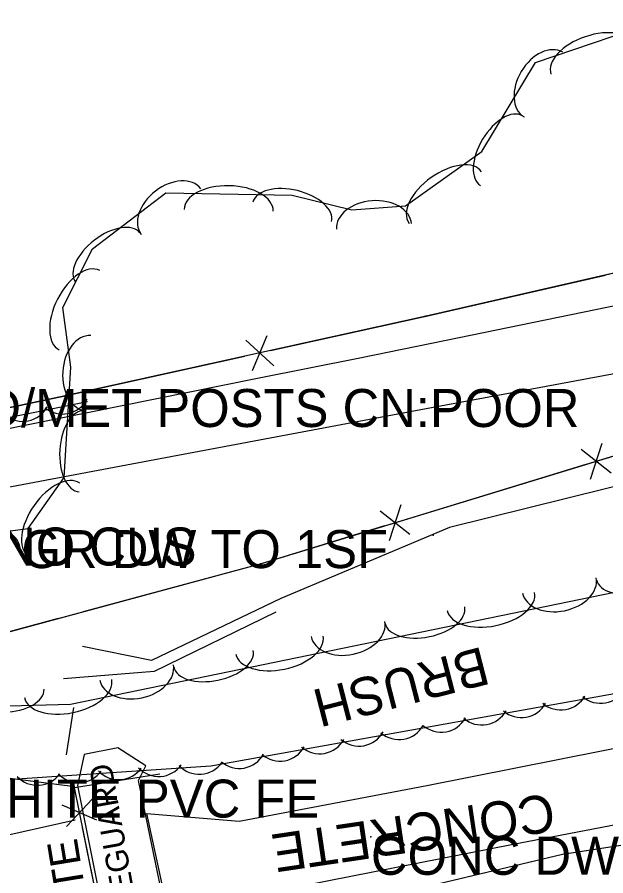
# Model space of a CAD drawing. Extents: x 954793 to 988390, y 1867850 to 1924428.
# Drawn here: x 957991.5 to 958069.1, y 1919355.2 to 1919468.3 of the extents above; entities that cross this region are included whole.
import ezdxf

# ---------------------------------------------------------------- set-up
doc = ezdxf.new("R2010")
doc.units = 0
for name, color, linetype in [('S_DITCHLINE', 7, 'Continuous'), ('S_DRIVEWAY', 7, 'Continuous'), ('S_DRIVEWAY_ANNOT', 7, 'Continuous'), ('S_EDGE_CONCRETE', 7, 'Continuous'), ('S_FENCE', 7, 'Continuous'), ('S_FENCE_ANNOT', 7, 'Continuous'), ('S_GATE_ANNOT', 7, 'Continuous'), ('S_GRD_PT_SYM', 7, 'Continuous'), ('S_LEVEE', 7, 'Continuous'), ('S_MISC_STRUCTURES_ANNOT', 7, 'Continuous'), ('S_MSC_PT_SYM', 7, 'Continuous'), ('S_SURVEY_TEXT_ANNOT', 7, 'Continuous'), ('S_TREE', 7, 'Continuous'), ('S_TREE_ANNOT', 7, 'Continuous')]:
    doc.layers.add(name, color=color, linetype=linetype)

msp = doc.modelspace()

# ---------------------------------------------------------------- linework, layer by layer
at = {"layer": 'S_DITCHLINE'}
for points in [[(958089.91, 1919411.37), (958069.19, 1919406.24), (958048.47, 1919401.1), (958026.24, 1919391.76), (958009.21, 1919383.59), (958000.12, 1919385.43)], [(958025.61, 1919389.95), (958009.59, 1919382.11), (957997.61, 1919381.15)], [(957998.96, 1919377.37), (957997.98, 1919371.14)]]:
    msp.add_lwpolyline(points, dxfattribs=at)
at = {"layer": 'S_DRIVEWAY'}
for points in [[(957939.96, 1919404.84), (957961.34, 1919408.7), (957982.73, 1919412.57), (957996.21, 1919415.29), (958009.7, 1919418), (958023.19, 1919420.72), (958036.67, 1919423.43), (958049.73, 1919426.11), (958062.78, 1919428.79), (958075.83, 1919431.46), (958088.88, 1919434.14)], [(958092.14, 1919425.37), (958068.76, 1919421.03), (958045.38, 1919416.69), (958029.75, 1919413.76), (958014.11, 1919410.83), (957998.48, 1919407.89), (957982.85, 1919404.96), (957967.76, 1919400.91), (957952.66, 1919396.87), (957943.72, 1919390.5)], [(958129.11, 1919372.53), (958107.55, 1919369.28), (958086.83, 1919365.12), (958056.66, 1919359.32), (958023.44, 1919352.77), (958012.11, 1919347.25), (958008.59, 1919363.45), (958020.75, 1919362.41), (958045.48, 1919367.12), (958085.97, 1919375.17), (958118.86, 1919380.82), (958130.29, 1919382.59)], [(957999.17, 1919362.55), (957987.59, 1919359.98), (957974.7, 1919359.75), (957961.81, 1919359.51), (957947.9, 1919362.14), (957941.84, 1919363.4)]]:
    msp.add_lwpolyline(points, dxfattribs=at)
at = {"layer": 'S_EDGE_CONCRETE'}
msp.add_lwpolyline([(958003.73, 1919339.69), (958003.83, 1919336.67), (958007.67, 1919338.21), (958010.69, 1919339.22), (958012.22, 1919341.56), (958012.46, 1919343.89), (958007.52, 1919367.77), (958008.48, 1919369.7), (958004.8, 1919372.1), (958000.37, 1919371.22), (957999.46, 1919367.14), (958002.03, 1919354.39), (958004.59, 1919341.63)], close=True, dxfattribs=at)
at = {"layer": 'S_FENCE'}
for p, q in [((958090.2, 1919439.17), (958045.38, 1919428.89)), ((958045.38, 1919428.89), (957997.84, 1919418.4)), ((958022.53, 1919421.75), (958024.44, 1919426.37)), ((958021.64, 1919425.75), (958025.33, 1919422.37)), ((957997.84, 1919418.4), (957956.17, 1919409.61)), ((958092.91, 1919417.45), (958023.65, 1919396.32)), ((958068.56, 1919412.16), (958067.02, 1919407.41)), ((958069.76, 1919408.25), (958065.82, 1919411.33)), ((958042.08, 1919404.08), (958040.53, 1919399.33)), ((958043.27, 1919400.16), (958039.33, 1919403.25)), ((958023.65, 1919396.32), (957959.56, 1919378.99)), ((957998.03, 1919361.74), (958001.47, 1919365.37)), ((958002.04, 1919362.56), (957997.46, 1919364.55))]:
    msp.add_line(p, q, dxfattribs=at)
for points in [[(958090.2, 1919439.17), (958045.38, 1919428.89), (957997.84, 1919418.4), (957956.17, 1919409.61), (957949.89, 1919412.38), (957946.05, 1919418.71)], [(958090.2, 1919439.17), (958045.38, 1919428.89), (957997.84, 1919418.4), (957956.17, 1919409.61), (957949.89, 1919412.38), (957946.05, 1919418.71)], [(958045.38, 1919428.89), (958069.02, 1919434.31)], [(958024.89, 1919424.37), (958045.38, 1919428.89)], [(957997.84, 1919418.4), (958021.53, 1919423.63)], [(957983.26, 1919415.33), (957997.84, 1919418.4)], [(958092.91, 1919417.45), (958023.65, 1919396.32), (957959.56, 1919378.99)], [(958092.91, 1919417.45), (958023.65, 1919396.32), (957959.56, 1919378.99)], [(958066.42, 1919409.37), (958043.22, 1919402.29)], [(958039.93, 1919401.29), (958023.65, 1919396.32)], [(958023.65, 1919396.32), (958000.24, 1919389.99)], [(957996.92, 1919389.09), (957973.5, 1919382.76)], [(957999.11, 1919366.95), (957961.07, 1919371.82), (957959.38, 1919378.59)], [(957999.11, 1919366.95), (957979.27, 1919369.49)], [(957999.35, 1919365.52), (957999.07, 1919366.87), (958010.34, 1919368.68)], [(958004.15, 1919342), (957999.07, 1919366.87), (958010.34, 1919368.68)], [(958004.15, 1919342), (958000.15, 1919361.6)]]:
    msp.add_lwpolyline(points, dxfattribs=at)
at = {"layer": 'S_GRD_PT_SYM'}
msp.add_lwpolyline([(958046.33, 1919400.06), (958046.33, 1919400.11), (958046.33, 1919400.06), (958046.28, 1919400.06), (958046.33, 1919400.06), (958046.33, 1919400.01), (958046.33, 1919400.06), (958046.38, 1919400.06)], dxfattribs=at)
at = {"layer": 'S_LEVEE'}
for points in [[(958142.07, 1919370.11), (958063.36, 1919358.06)], [(958090.67, 1919362.24), (958063.36, 1919358.06)], [(958063.36, 1919358.06), (958013.54, 1919346.2)], [(958063.36, 1919358.06), (958016.66, 1919346.94)]]:
    msp.add_lwpolyline(points, dxfattribs=at)
at = {"layer": 'S_MSC_PT_SYM'}
for points in [[(958045.38, 1919428.89), (958045.39, 1919428.84), (958045.38, 1919428.89), (958045.42, 1919428.9), (958045.38, 1919428.89), (958045.37, 1919428.94), (958045.38, 1919428.89), (958045.33, 1919428.88)], [(958045.38, 1919428.89), (958045.39, 1919428.84), (958045.38, 1919428.89), (958045.42, 1919428.9), (958045.38, 1919428.89), (958045.37, 1919428.94), (958045.38, 1919428.89), (958045.33, 1919428.88)], [(957997.84, 1919418.4), (957997.85, 1919418.36), (957997.84, 1919418.4), (957997.89, 1919418.41), (957997.84, 1919418.4), (957997.83, 1919418.45), (957997.84, 1919418.4), (957997.79, 1919418.39)], [(957997.84, 1919418.4), (957997.85, 1919418.36), (957997.84, 1919418.4), (957997.89, 1919418.41), (957997.84, 1919418.4), (957997.83, 1919418.45), (957997.84, 1919418.4), (957997.79, 1919418.39)], [(958023.65, 1919396.32), (958023.67, 1919396.27), (958023.65, 1919396.32), (958023.7, 1919396.33), (958023.65, 1919396.32), (958023.64, 1919396.37), (958023.65, 1919396.32), (958023.61, 1919396.31)], [(958023.65, 1919396.32), (958023.67, 1919396.27), (958023.65, 1919396.32), (958023.7, 1919396.33), (958023.65, 1919396.32), (958023.64, 1919396.37), (958023.65, 1919396.32), (958023.61, 1919396.31)], [(958038.12, 1919360.37), (958038.12, 1919360.42), (958038.12, 1919360.37), (958038.07, 1919360.37), (958038.12, 1919360.37), (958038.12, 1919360.32), (958038.12, 1919360.37), (958038.17, 1919360.37)], [(958038.12, 1919360.37), (958038.12, 1919360.42), (958038.12, 1919360.37), (958038.07, 1919360.37), (958038.12, 1919360.37), (958038.12, 1919360.32), (958038.12, 1919360.37), (958038.17, 1919360.37)]]:
    msp.add_lwpolyline(points, close=True, dxfattribs=at)
for points in [[(958045.38, 1919428.89), (958045.38, 1919428.94), (958045.38, 1919428.89), (958045.33, 1919428.89), (958045.38, 1919428.89), (958045.38, 1919428.84), (958045.38, 1919428.89), (958045.43, 1919428.89)], [(957997.84, 1919418.4), (957997.84, 1919418.45), (957997.84, 1919418.4), (957997.79, 1919418.4), (957997.84, 1919418.4), (957997.84, 1919418.35), (957997.84, 1919418.4), (957997.89, 1919418.4)], [(958023.65, 1919396.32), (958023.65, 1919396.37), (958023.65, 1919396.32), (958023.6, 1919396.32), (958023.65, 1919396.32), (958023.65, 1919396.27), (958023.65, 1919396.32), (958023.7, 1919396.32)], [(958038.12, 1919360.37), (958038.12, 1919360.42), (958038.12, 1919360.37), (958038.07, 1919360.37), (958038.12, 1919360.37), (958038.12, 1919360.32), (958038.12, 1919360.37), (958038.17, 1919360.37)]]:
    msp.add_lwpolyline(points, dxfattribs=at)
at = {"layer": 'S_TREE'}
for points in [[(958123.97, 1919403.59), (957998.55, 1919377.78), (957967.95, 1919376.96), (957961.08, 1919379.38), (957960.34, 1919386.56), (957969.07, 1919395.66), (957984.19, 1919399.8), (957992.97, 1919400.97), (957997.7, 1919407.67), (957998.58, 1919422.17), (957997.53, 1919430.06), (958001.47, 1919437.76), (958011.1, 1919445.13), (958027.74, 1919444.81), (958035.63, 1919442.88), (958042.7, 1919443.41), (958052.75, 1919450.56), (958059.82, 1919462.31), (958077.41, 1919468.26)], [(958000.8, 1919417.61), (957969.27, 1919411.28)], [(958124.83, 1919388.99), (958017.03, 1919369.67), (957985.59, 1919367.58), (957962.8, 1919370.31), (957960.55, 1919373.05), (957960.35, 1919381.68)]]:
    msp.add_lwpolyline(points, dxfattribs=at)
for centre, start, end in [((957992.27, 1919418.69), 230.5508, 332.1477), ((957997.51, 1919419.66), 230.5508, 332.1477), ((958068.4, 1919381.58), 229.3608, 330.9577), ((958063.14, 1919380.71), 229.3608, 330.9577), ((958057.95, 1919379.71), 229.3608, 330.9577), ((958052.74, 1919378.73), 229.3608, 330.9577), ((958047.38, 1919377.78), 229.3608, 330.9577), ((958036.55, 1919375.95), 229.3608, 330.9577), ((958041.82, 1919376.81), 229.3608, 330.9577), ((958031.37, 1919374.94), 229.3608, 330.9577), ((958026.15, 1919373.97), 229.3608, 330.9577), ((958020.8, 1919373.01), 229.3608, 330.9577), ((958010.18, 1919371.95), 222.9992, 324.5961), ((958015.51, 1919372.24), 222.9992, 324.5961), ((957994.19, 1919370.79), 222.9992, 324.5961), ((957999.62, 1919371.14), 222.9992, 324.5961), ((958004.91, 1919371.53), 222.9992, 324.5961)]:
    msp.add_arc(centre, 3.64, start, end, dxfattribs=at)
for centre, major_axis, ratio in [((958067.4, 1919462.63), (-5.56, -1.88), 0.55008), ((958060.84, 1919459.38), (-2.55, -4.25), 0.685311), ((958055.31, 1919450.69), (-2.76, -4.58), 0.540699), ((958047.92, 1919444.52), (-4.78, -3.4), 0.55008), ((958011.8, 1919442.67), (-3.93, -3.01), 0.685311), ((958019.38, 1919442.85), (-5.87, 0.11), 0.55008), ((958027.76, 1919442.62), (-5.19, 1.27), 0.540699), ((958038.52, 1919440.71), (-4.94, -0.37), 0.685311), ((958003.46, 1919436.61), (-4.24, -3.25), 0.540699), ((957999.73, 1919429.69), (-2.67, -5.23), 0.55008), ((958000.92, 1919421.39), (-0.3, -4.95), 0.685311), ((958000.03, 1919411.12), (-0.32, -5.34), 0.540699), ((957996.39, 1919402.13), (-3.38, -4.79), 0.55008), ((957987, 1919397.77), (-4.91, -0.65), 0.685311), ((958073.09, 1919395.28), (5.24, 1.08), 0.540699), ((958062.94, 1919393.46), (4.85, 1), 0.685311), ((958053.93, 1919391.34), (5.75, 1.18), 0.55008), ((958045.24, 1919389.55), (5.24, 1.08), 0.540699), ((958035.1, 1919387.73), (4.85, 1), 0.685311), ((958026.08, 1919385.61), (5.75, 1.18), 0.55008), ((958017.39, 1919383.82), (5.24, 1.08), 0.540699), ((958007.25, 1919382), (4.85, 1), 0.685311), ((957998.23, 1919379.88), (5.75, 1.18), 0.55008), ((957989.74, 1919379.66), (5.34, 0.14), 0.540699)]:
    msp.add_ellipse(centre, major_axis=major_axis, ratio=ratio, start_param=3.141593, end_param=6.283185, dxfattribs=at)

# ---------------------------------------------------------------- texts
at = {"layer": 'S_DRIVEWAY_ANNOT'}
msp.add_text('CONCRETE', height=5, rotation=188.4155, dxfattribs=at).set_placement((958061.92, 1919366.11))
at = {"layer": 'S_FENCE_ANNOT'}
msp.add_text('TY:4BARB WD/MET POSTS CN:POOR', height=5, dxfattribs=at).set_placement((957946.71, 1919414.31))
at = {"layer": 'S_GATE_ANNOT'}
msp.add_text('GATE', height=4, rotation=99.2685, dxfattribs=at).set_placement((958001.72, 1919345.93))
at = {"layer": 'S_MISC_STRUCTURES_ANNOT'}
msp.add_text('CATTLEGUARD', height=3.0002, rotation=100.1138, dxfattribs=at).set_placement((958009.15, 1919340.79))
at = {"layer": 'S_SURVEY_TEXT_ANNOT'}
for s, p in [('ASHP DW 1SF NO CUS', (957941.97, 1919396.08)), ('R DW TO 1SF GR DW TO 1SF', (957947.15, 1919395.74)), ('WHITE PVC FE', (957983.77, 1919362.9)), ('CONC DW', (958038.12, 1919355.37))]:
    msp.add_text(s, height=5, dxfattribs=at).set_placement(p)
at = {"layer": 'S_TREE_ANNOT'}
msp.add_text('BRUSH', height=5, rotation=194.4494, dxfattribs=at).set_placement((958052.82, 1919385.43))

doc.saveas('drawing.dxf')
